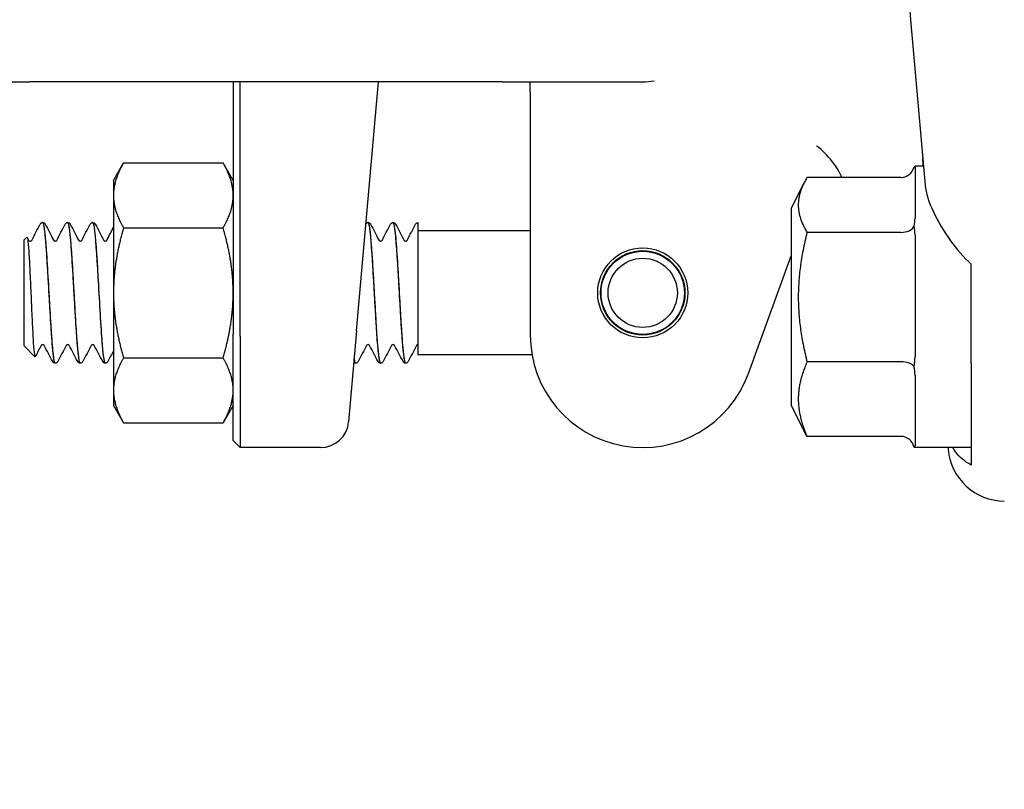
# Model space of a CAD drawing. Header units: inches. Extents: x 18 to 846, y -44 to 561.
# Tile 324 of 637: x 336.67 to 338.86, y 513.65 to 515.36. Entities that reach past the tile are written whole.
import ezdxf

# ---------------------------------------------------------------- set-up
doc = ezdxf.new("R2010")
doc.units = ezdxf.units.IN
doc.header["$LTSCALE"] = 24
doc.header["$MEASUREMENT"] = 0
doc.layers.add('Dimension (ANSI)', color=7, linetype='Continuous', lineweight=25)
doc.layers.add('Visible (ANSI)', color=7, linetype='Continuous', lineweight=30)
doc.styles.add('Note Text (ANSI)', font='tahoma.ttf')
doc.dimstyles.new('SB Fraction-16 (ANSI)', dxfattribs={"dimscale": 24, "dimtxt": 0.125, "dimasz": 0.098425, "dimexe": 0.125, "dimexo": 0.0625, "dimgap": 0.031496, "dimtad": 0, "dimtih": 1, "dimtoh": 1, "dimdec": 4, "dimrnd": 1e-08, "dimzin": 0, "dimdsep": 46, "dimlunit": 5, "dimtxsty": 'Note Text (ANSI)', "dimcen": 0.09, "dimdle": 0.393701, "dimclrd": 256, "dimclre": 256, "dimclrt": 256, "dimadec": 0, "dimazin": 3, "dimtfac": 0.96, "dimtofl": 0, "dimtmove": 0, "dimatfit": 3, "dimfxl": 1, "dimfrac": 2, "dimtolj": 1, "dimtzin": 12, "dimlwd": -1, "dimlwe": -1, "dimarcsym": 0})

# ---------------------------------------------------------------- blocks, each defined once
blk = doc.blocks.new('*D18')
at = {"layer": 'Defpoints', "color": 0, "transparency": 16777216}
for p in [(349.6784, 522.0867), (260.8595, 408.0867), (349.6784, 408.0867)]:
    blk.add_point(p, dxfattribs=at)
at = {"layer": 'Dimension (ANSI)', "transparency": 16777216}
for p, q in [((348.1784, 522.0867), (257.8595, 522.0867)), ((260.8595, 519.7245), (260.8595, 464.3476)), ((260.8595, 410.4489), (260.8595, 459.8257)), ((348.1784, 408.0867), (257.8595, 408.0867))]:
    blk.add_line(p, q, dxfattribs=at)
for points in [[(260.4658, 519.7245), (261.2532, 519.7245), (260.8595, 522.0867)], [(260.4658, 410.4489), (261.2532, 410.4489), (260.8595, 408.0867)]]:
    blk.add_solid(points, dxfattribs=at)
at = {"layer": 'Dimension (ANSI)', "transparency": 16777216, "insert": (257.7598, 463.5917), "char_height": 3, "attachment_point": 1, "style": 'Note Text (ANSI)'}
blk.add_mtext('\\A1;114', dxfattribs=at)

msp = doc.modelspace()

# ---------------------------------------------------------------- linework, layer by layer
at = {"layer": 'Visible (ANSI)'}
for p, q in [((338.64964, 515.36163), (338.68177, 514.99431)), ((336.37939, 515.22344), (336.69189, 515.22344)), ((337.74189, 515.22344), (336.69189, 515.22344)), ((337.14439, 515.22344), (337.14439, 514.66282)), ((337.16001, 514.65844), (337.16001, 515.22344)), ((337.41867, 514.6705), (337.46705, 515.22344)), ((337.74189, 515.22344), (338.05439, 515.22344)), ((337.80439, 515.20031), (337.80439, 515.22344)), ((337.80439, 515.20031), (337.80439, 515.00779)), ((336.87839, 515.00469), (336.90072, 515.04337)), ((336.90072, 515.04337), (337.12206, 515.04337)), ((337.14439, 515.00469), (337.12206, 515.04337)), ((338.65939, 515.03594), (338.65939, 514.92078)), ((338.67813, 515.03594), (338.65939, 515.03594)), ((336.87839, 515.00469), (336.87839, 514.9712)), ((337.80439, 515.00779), (337.80439, 514.66094)), ((338.62814, 515.01102), (338.41935, 515.01102)), ((338.38439, 514.94219), (338.41293, 514.99929)), ((336.87839, 514.9712), (336.87839, 514.75469)), ((338.38439, 514.94219), (338.38439, 514.50469)), ((336.72141, 514.91094), (336.72083, 514.91094)), ((336.77702, 514.91094), (336.77644, 514.91094)), ((336.83263, 514.91094), (336.83205, 514.91094)), ((336.90072, 514.89903), (337.12206, 514.89903)), ((337.44436, 514.91094), (337.44377, 514.91094)), ((337.49997, 514.91094), (337.49938, 514.91094)), ((337.55439, 514.91088), (337.55439, 514.89451)), ((337.55439, 514.89451), (337.55439, 514.78311)), ((337.80439, 514.89219), (337.55439, 514.89219)), ((336.67939, 514.87197), (336.68571, 514.87829)), ((336.67939, 514.87197), (336.67939, 514.63742)), ((338.62814, 514.88902), (338.41935, 514.88902)), ((338.65939, 514.88365), (338.65939, 514.61226)), ((338.28931, 514.57544), (338.38439, 514.83666)), ((338.78439, 514.59752), (338.78439, 514.81838)), ((337.55439, 514.78311), (337.55439, 514.61719)), ((336.87839, 514.75469), (336.87839, 514.53819)), ((337.14439, 514.42657), (337.14439, 514.66282)), ((337.16001, 514.65844), (337.16001, 514.41094)), ((337.41867, 514.6705), (337.40095, 514.468)), ((336.67939, 514.63742), (336.70399, 514.61282)), ((336.90072, 514.61036), (337.12206, 514.61036)), ((337.80825, 514.61719), (337.55439, 514.61719)), ((336.74922, 514.59844), (336.74863, 514.59844)), ((336.80483, 514.59844), (336.80425, 514.59844)), ((336.86044, 514.59844), (336.85986, 514.59844)), ((337.41655, 514.59844), (337.41597, 514.59844)), ((337.47216, 514.59844), (337.47158, 514.59844)), ((337.52777, 514.59844), (337.52719, 514.59844)), ((338.62814, 514.60144), (338.41935, 514.60144)), ((338.78439, 514.59752), (338.78439, 514.47571)), ((338.65939, 514.57119), (338.65939, 514.41493)), ((336.87839, 514.53819), (336.87839, 514.50469)), ((336.87839, 514.50469), (336.90072, 514.46602)), ((337.14439, 514.50469), (337.12206, 514.46602)), ((338.38439, 514.50469), (338.41293, 514.4476)), ((336.90072, 514.46602), (337.12206, 514.46602)), ((338.78439, 514.4592), (338.78439, 514.39285)), ((338.62814, 514.43587), (338.41935, 514.43587)), ((337.14439, 514.42657), (337.16001, 514.41094)), ((337.33869, 514.41094), (337.16001, 514.41094)), ((338.65939, 514.41098), (338.65939, 514.41094)), ((338.78439, 514.41094), (338.65939, 514.41094)), ((338.73281, 514.41094), (338.73318, 514.40678))]:
    msp.add_line(p, q, dxfattribs=at)
for radius in [0.1, 0.09375, 0.0925, 0.07688]:
    msp.add_circle((338.05439, 514.75469), radius, dxfattribs=at)
for centre, radius, start, end in [((338.05439, 515.34844), 0.125, 270, 281.6694), ((338.05439, 514.66094), 0.25, 180, 340), ((337.33869, 514.47344), 0.0625, 270, 355)]:
    msp.add_arc(centre, radius, start, end, dxfattribs=at)
for centre, major_axis, ratio, start_param, end_param in [((338.62814, 515.04697), (0, 0.03595), 0.8693335, 3.1415927, 4.3657422), ((338.62814, 514.90972), (0.03125, 0), 0.662309, 4.712389, 5.9365385), ((338.62814, 514.58619), (0.03125, 0), 0.4879975, 0.3466468, 1.5707963), ((338.62814, 514.39992), (0, 0.03595), 0.8693335, 5.0590358, 6.2831853), ((338.8577, 514.41767), (0.01094, -0.125), 0.9961657, 4.712389, 6.1962518)]:
    msp.add_ellipse(centre, major_axis=major_axis, ratio=ratio, start_param=start_param, end_param=end_param, dxfattribs=at)
for points in [[(338.64203, 515.53594), (338.64203, 515.47567), (338.64486, 515.41626), (338.64964, 515.36163)], [(338.65939, 515.03591), (338.65939, 515.0358), (338.6589, 515.03541), (338.65753, 515.03475)], [(338.65753, 514.90269), (338.6589, 514.90893), (338.65939, 514.91517), (338.65939, 514.92078)], [(336.69668, 514.87136), (336.70293, 514.88325), (336.70917, 514.89514), (336.7154, 514.90704)], [(336.71556, 514.90735), (336.71551, 514.90725), (336.71545, 514.90715), (336.7154, 514.90704)], [(336.72675, 514.90721), (336.73301, 514.89525), (336.73928, 514.8833), (336.74556, 514.87136)], [(336.75229, 514.87136), (336.75857, 514.8833), (336.76484, 514.89525), (336.7711, 514.90721)], [(336.78236, 514.90721), (336.78863, 514.89525), (336.79489, 514.8833), (336.80117, 514.87136)], [(336.8079, 514.87136), (336.81418, 514.8833), (336.82045, 514.89525), (336.82671, 514.90721)], [(336.83798, 514.90721), (336.84424, 514.89525), (336.8505, 514.8833), (336.85679, 514.87136)], [(336.86351, 514.87136), (336.86848, 514.8808), (336.87343, 514.89025), (336.87839, 514.8997)], [(337.4497, 514.90721), (337.45596, 514.89525), (337.46223, 514.8833), (337.46851, 514.87136)], [(337.47523, 514.87136), (337.48151, 514.8833), (337.48778, 514.89525), (337.49404, 514.90721)], [(337.50531, 514.90721), (337.51157, 514.89525), (337.51784, 514.8833), (337.52412, 514.87136)], [(337.53084, 514.87136), (337.53712, 514.8833), (337.54339, 514.89525), (337.54965, 514.90721)], [(338.65939, 514.88365), (338.65939, 514.88986), (338.6589, 514.89644), (338.65753, 514.90269)], [(336.6865, 514.87793), (336.68765, 514.87574), (336.6888, 514.87355), (336.68995, 514.87136)], [(336.71776, 514.63803), (336.71339, 514.62973), (336.70904, 514.62143), (336.70468, 514.61313)], [(336.74329, 514.60218), (336.73703, 514.61413), (336.73076, 514.62608), (336.72448, 514.63803)], [(336.77337, 514.63803), (336.76709, 514.62608), (336.76082, 514.61413), (336.75456, 514.60218)], [(336.7989, 514.60218), (336.79264, 514.61413), (336.78637, 514.62608), (336.78009, 514.63803)], [(336.82898, 514.63803), (336.8227, 514.62608), (336.81643, 514.61413), (336.81017, 514.60218)], [(336.85451, 514.60218), (336.84825, 514.61413), (336.84199, 514.62608), (336.8357, 514.63803)], [(337.4407, 514.63803), (337.43442, 514.62608), (337.42815, 514.61413), (337.42189, 514.60218)], [(337.46624, 514.60218), (337.45997, 514.61413), (337.45371, 514.62608), (337.44743, 514.63803)], [(337.49631, 514.63803), (337.49003, 514.62608), (337.48376, 514.61413), (337.4775, 514.60218)], [(337.52185, 514.60218), (337.51559, 514.61413), (337.50932, 514.62608), (337.50304, 514.63803)], [(337.55192, 514.63803), (337.54564, 514.62608), (337.53938, 514.61413), (337.53311, 514.60218)], [(336.87839, 514.62622), (336.87418, 514.61821), (336.86998, 514.6102), (336.86578, 514.60218)], [(337.41657, 514.5987), (337.41548, 514.59875), (337.41438, 514.6023), (337.41329, 514.60915)], [(338.65753, 514.59138), (338.6589, 514.59829), (338.65939, 514.6055), (338.65939, 514.61226)], [(337.41309, 514.6068), (337.41405, 514.60149), (337.41501, 514.59879), (337.41597, 514.59876)], [(338.65939, 514.57119), (338.65939, 514.5775), (338.6589, 514.58447), (338.65753, 514.59138)], [(338.78439, 514.47571), (338.78416, 514.47006), (338.78416, 514.46454), (338.78439, 514.4592)], [(338.65753, 514.41213), (338.6589, 514.4128), (338.65939, 514.41378), (338.65939, 514.41493)], [(338.65939, 514.41098), (338.65939, 514.41108), (338.6589, 514.41147), (338.65753, 514.41213)]]:
    msp.add_open_spline(points, degree=3, dxfattribs=at)
for points, knots in [([(338.49663, 515.01102), (338.49486, 515.01611), (338.4922, 515.02171), (338.4816, 515.03976), (338.4712, 515.05315), (338.45263, 515.07134), (338.44721, 515.0762), (338.44125, 515.08106), (338.4411, 515.08118), (338.44094, 515.08131)], [0.14074754, 0.14074754, 0.14074754, 0.14074754, 0.24187268, 0.24187268, 0.44609948, 0.44609948, 0.52177136, 0.52177136, 0.52382638, 0.52382638, 0.52382638, 0.52382638]), ([(338.67785, 515.03594), (338.67772, 515.03805), (338.67758, 515.04011), (338.67717, 515.04628), (338.67688, 515.05022), (338.67656, 515.05395)], [0.444334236, 0.444334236, 0.444334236, 0.444334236, 0.473337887, 0.473337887, 0.533365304, 0.533365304, 0.533365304, 0.533365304]), ([(338.68177, 514.99431), (338.68333, 514.97648), (338.69009, 514.95589), (338.71034, 514.91295), (338.72387, 514.89057), (338.7507, 514.85312), (338.76694, 514.83286), (338.78439, 514.81838)], [0.51551539, 0.51551539, 0.51551539, 0.51551539, 0.71204276, 0.71204276, 0.91166133, 0.91166133, 1.08359589, 1.08359589, 1.08359589, 1.08359589]), ([(336.71662, 514.90887), (336.71654, 514.90878), (336.71645, 514.90868), (336.71613, 514.90828), (336.71587, 514.90791), (336.71556, 514.90735)], [-0.025931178, -0.025931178, -0.025931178, -0.025931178, -0.019551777, -0.019551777, 0, 0, 0, 0]), ([(336.71662, 514.90887), (336.717, 514.9093), (336.7175, 514.90976), (336.71889, 514.91057), (336.71982, 514.91089), (336.7208, 514.91094)], [0, 0, 0, 0, 0.013250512, 0.013250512, 0.027054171, 0.027054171, 0.027054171, 0.027054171]), ([(336.7208, 514.91072), (336.72281, 514.91061), (336.72481, 514.89867), (336.72682, 514.87649), (336.72964, 514.84533), (336.73246, 514.79479), (336.73527, 514.74515), (336.73809, 514.69552), (336.74091, 514.6481), (336.74372, 514.62189), (336.74536, 514.60666), (336.747, 514.59884), (336.74863, 514.59876)], [4.7095281, 4.7095281, 4.7095281, 4.7095281, 5.3893637, 5.3893637, 5.3893637, 6.3443154, 6.3443154, 6.3443154, 7.2990044, 7.2990044, 7.2990044, 7.8539816, 7.8539816, 7.8539816, 7.8539816]), ([(336.74924, 514.59865), (336.74715, 514.59879), (336.74506, 514.6118), (336.74298, 514.6357), (336.74016, 514.66789), (336.73735, 514.71894), (336.73453, 514.76843), (336.7317, 514.81835), (336.72886, 514.86533), (336.72602, 514.89025), (336.72448, 514.90373), (336.72295, 514.91067), (336.72141, 514.91074)], [-14.1400278, -14.1400278, -14.1400278, -14.1400278, -13.4320997, -13.4320997, -13.4320997, -12.4783682, -12.4783682, -12.4783682, -11.5160648, -11.5160648, -11.5160648, -10.9955743, -10.9955743, -10.9955743, -10.9955743]), ([(336.72144, 514.91094), (336.72257, 514.91089), (336.72363, 514.91046), (336.7251, 514.90948), (336.72559, 514.90895), (336.72629, 514.90803), (336.72654, 514.90761), (336.72675, 514.90721)], [0, 0, 0, 0, 0.015967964, 0.015967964, 0.031253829, 0.031253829, 0.045415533, 0.045415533, 0.045415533, 0.045415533]), ([(336.7711, 514.90721), (336.77143, 514.90784), (336.77183, 514.90851), (336.77297, 514.90962), (336.77347, 514.91001), (336.77476, 514.91066), (336.77557, 514.9109), (336.77641, 514.91094)], [0, 0, 0, 0, 0.022095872, 0.022095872, 0.033561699, 0.033561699, 0.045438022, 0.045438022, 0.045438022, 0.045438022]), ([(336.77641, 514.91088), (336.77678, 514.91093), (336.77714, 514.91059), (336.7775, 514.90983), (336.78031, 514.9039), (336.78312, 514.87293), (336.78594, 514.8293), (336.78875, 514.78568), (336.79156, 514.73055), (336.79437, 514.68597), (336.79718, 514.6414), (336.8, 514.60853), (336.80281, 514.6005), (336.80329, 514.59913), (336.80377, 514.59849), (336.80425, 514.59855)], [10.9927134, 10.9927134, 10.9927134, 10.9927134, 11.1151899, 11.1151899, 11.1151899, 12.0686082, 12.0686082, 12.0686082, 13.0217811, 13.0217811, 13.0217811, 13.9747115, 13.9747115, 13.9747115, 14.1371669, 14.1371669, 14.1371669, 14.1371669]), ([(336.80485, 514.59869), (336.80396, 514.59856), (336.80307, 514.60074), (336.80218, 514.60536), (336.79938, 514.61992), (336.79658, 514.65833), (336.79377, 514.70529), (336.79097, 514.75218), (336.78817, 514.80638), (336.78537, 514.8464), (336.78259, 514.88619), (336.77981, 514.91088), (336.77702, 514.91094)], [-20.4232131, -20.4232131, -20.4232131, -20.4232131, -20.1217618, -20.1217618, -20.1217618, -19.1712317, -19.1712317, -19.1712317, -18.2223022, -18.2223022, -18.2223022, -17.2787596, -17.2787596, -17.2787596, -17.2787596]), ([(336.77705, 514.91094), (336.77818, 514.91089), (336.77924, 514.91046), (336.78071, 514.90948), (336.7812, 514.90895), (336.78191, 514.90803), (336.78215, 514.90761), (336.78236, 514.90721)], [0, 0, 0, 0, 0.015967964, 0.015967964, 0.031253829, 0.031253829, 0.045415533, 0.045415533, 0.045415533, 0.045415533]), ([(336.82671, 514.90721), (336.82704, 514.90784), (336.82744, 514.90851), (336.82858, 514.90962), (336.82908, 514.91001), (336.83037, 514.91066), (336.83118, 514.9109), (336.83203, 514.91094)], [0, 0, 0, 0, 0.022095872, 0.022095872, 0.033561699, 0.033561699, 0.045438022, 0.045438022, 0.045438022, 0.045438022]), ([(336.83203, 514.91062), (336.83352, 514.91066), (336.83502, 514.90423), (336.83652, 514.89142), (336.83933, 514.86742), (336.84214, 514.82168), (336.84495, 514.77243), (336.84775, 514.72319), (336.85056, 514.67173), (336.85337, 514.63857), (336.85553, 514.61303), (336.85769, 514.59886), (336.85986, 514.5986)], [17.2758987, 17.2758987, 17.2758987, 17.2758987, 17.7840647, 17.7840647, 17.7840647, 18.7358252, 18.7358252, 18.7358252, 19.6873602, 19.6873602, 19.6873602, 20.4203522, 20.4203522, 20.4203522, 20.4203522]), ([(336.86046, 514.5985), (336.85799, 514.5986), (336.85552, 514.61746), (336.85305, 514.64978), (336.85021, 514.68699), (336.84736, 514.74108), (336.84452, 514.79), (336.84168, 514.83877), (336.83885, 514.88106), (336.83601, 514.89971), (336.83488, 514.90711), (336.83376, 514.9107), (336.83263, 514.91063)], [-26.7063984, -26.7063984, -26.7063984, -26.7063984, -25.8688703, -25.8688703, -25.8688703, -24.9048316, -24.9048316, -24.9048316, -23.9435311, -23.9435311, -23.9435311, -23.5619449, -23.5619449, -23.5619449, -23.5619449]), ([(336.83266, 514.91094), (336.83379, 514.91089), (336.83486, 514.91046), (336.83633, 514.90948), (336.83681, 514.90895), (336.83752, 514.90803), (336.83776, 514.90761), (336.83798, 514.90721)], [0, 0, 0, 0, 0.015967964, 0.015967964, 0.031253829, 0.031253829, 0.045415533, 0.045415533, 0.045415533, 0.045415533]), ([(337.43952, 514.90883), (337.43964, 514.90897), (337.43977, 514.9091), (337.4403, 514.90962), (337.4408, 514.91001), (337.44209, 514.91066), (337.4429, 514.9109), (337.44375, 514.91094)], [0.017920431, 0.017920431, 0.017920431, 0.017920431, 0.022095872, 0.022095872, 0.033561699, 0.033561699, 0.045438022, 0.045438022, 0.045438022, 0.045438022]), ([(337.44375, 514.91083), (337.44424, 514.91092), (337.44474, 514.91026), (337.44523, 514.90883), (337.44805, 514.90068), (337.45087, 514.8675), (337.45369, 514.82264), (337.45651, 514.77788), (337.45932, 514.72269), (337.46214, 514.67918), (337.46495, 514.63576), (337.46776, 514.60511), (337.47057, 514.59946), (337.47091, 514.59878), (337.47124, 514.59847), (337.47158, 514.5985)], [86.3909371, 86.3909371, 86.3909371, 86.3909371, 86.558303, 86.558303, 86.558303, 87.5147256, 87.5147256, 87.5147256, 88.4689986, 88.4689986, 88.4689986, 89.4213086, 89.4213086, 89.4213086, 89.5353906, 89.5353906, 89.5353906, 89.5353906]), ([(337.47219, 514.59864), (337.47144, 514.59852), (337.47069, 514.60005), (337.46995, 514.60331), (337.46714, 514.6156), (337.46432, 514.6522), (337.46151, 514.6985), (337.4587, 514.74479), (337.45589, 514.79955), (337.45308, 514.84092), (337.45027, 514.88228), (337.44747, 514.90917), (337.44466, 514.91085), (337.44456, 514.91091), (337.44446, 514.91094), (337.44436, 514.91094)], [-95.8214368, -95.8214368, -95.8214368, -95.8214368, -95.568359, -95.568359, -95.568359, -94.6156683, -94.6156683, -94.6156683, -93.6632144, -93.6632144, -93.6632144, -92.7109946, -92.7109946, -92.7109946, -92.6769833, -92.6769833, -92.6769833, -92.6769833]), ([(337.44438, 514.91094), (337.44551, 514.91089), (337.44658, 514.91046), (337.44805, 514.90948), (337.44853, 514.90895), (337.44924, 514.90803), (337.44949, 514.90761), (337.4497, 514.90721)], [0, 0, 0, 0, 0.015967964, 0.015967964, 0.031253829, 0.031253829, 0.045415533, 0.045415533, 0.045415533, 0.045415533]), ([(337.49404, 514.90721), (337.49437, 514.90784), (337.49477, 514.90851), (337.49591, 514.90962), (337.49641, 514.91001), (337.4977, 514.91066), (337.49852, 514.9109), (337.49936, 514.91094)], [0, 0, 0, 0, 0.022095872, 0.022095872, 0.033561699, 0.033561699, 0.045438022, 0.045438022, 0.045438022, 0.045438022]), ([(337.49936, 514.91063), (337.50104, 514.91062), (337.50272, 514.90246), (337.5044, 514.88656), (337.50721, 514.85991), (337.51002, 514.81221), (337.51284, 514.76259), (337.51564, 514.71315), (337.51845, 514.66309), (337.52125, 514.63231), (337.52323, 514.61059), (337.52521, 514.5989), (337.52719, 514.59869)], [92.6741224, 92.6741224, 92.6741224, 92.6741224, 93.2431504, 93.2431504, 93.2431504, 94.1972517, 94.1972517, 94.1972517, 95.1476373, 95.1476373, 95.1476373, 95.8185759, 95.8185759, 95.8185759, 95.8185759]), ([(337.5278, 514.59852), (337.52539, 514.59866), (337.52299, 514.61639), (337.52058, 514.6472), (337.51777, 514.68327), (337.51495, 514.7363), (337.51214, 514.78505), (337.50932, 514.83378), (337.50651, 514.87695), (337.5037, 514.89728), (337.50245, 514.90625), (337.50121, 514.91067), (337.49997, 514.91062)], [-102.1046221, -102.1046221, -102.1046221, -102.1046221, -101.2896371, -101.2896371, -101.2896371, -100.3354652, -100.3354652, -100.3354652, -99.3815473, -99.3815473, -99.3815473, -98.9601686, -98.9601686, -98.9601686, -98.9601686]), ([(337.49999, 514.91094), (337.50113, 514.91089), (337.50219, 514.91046), (337.50366, 514.90948), (337.50414, 514.90895), (337.50485, 514.90803), (337.5051, 514.90761), (337.50531, 514.90721)], [0, 0, 0, 0, 0.015967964, 0.015967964, 0.031253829, 0.031253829, 0.045415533, 0.045415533, 0.045415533, 0.045415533]), ([(337.54965, 514.90721), (337.54996, 514.9078), (337.55034, 514.90844), (337.55136, 514.90947), (337.55179, 514.90984), (337.55291, 514.91049), (337.55362, 514.91077), (337.55439, 514.91088)], [0, 0, 0, 0, 0.020860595, 0.020860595, 0.031618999, 0.031618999, 0.042693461, 0.042693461, 0.042693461, 0.042693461]), ([(336.68571, 514.87829), (336.68585, 514.87842), (336.68598, 514.87846), (336.68689, 514.87799), (336.68764, 514.87439), (336.68915, 514.86115), (336.6899, 514.85155), (336.69141, 514.82745), (336.69216, 514.8131), (336.69368, 514.78143), (336.69443, 514.76437), (336.69594, 514.72971), (336.69669, 514.71246), (336.69821, 514.68003), (336.69896, 514.66521), (336.70047, 514.64005), (336.70122, 514.63002), (336.70274, 514.61622), (336.70349, 514.61268), (336.70439, 514.6127), (336.70454, 514.61284), (336.70468, 514.61313)], [-1.8174748, -1.8174748, -1.8174748, -1.8174748, -1.7949096, -1.7949096, -1.6700584, -1.6700584, -1.5430016, -1.5430016, -1.41374, -1.41374, -1.2822742, -1.2822742, -1.1486049, -1.1486049, -1.0127327, -1.0127327, -0.8746582, -0.8746582, -0.7343822, -0.7343822, -0.7065085, -0.7065085, -0.7065085, -0.7065085]), ([(336.68994, 514.87138), (336.68994, 514.87138), (336.69001, 514.87122), (336.69057, 514.87069), (336.69091, 514.87042), (336.69192, 514.86994), (336.69261, 514.86976), (336.69331, 514.86976)], [0.003893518, 0.003893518, 0.003893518, 0.003893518, 0.02135506, 0.02135506, 0.032660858, 0.032660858, 0.044379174, 0.044379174, 0.044379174, 0.044379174]), ([(336.69331, 514.86976), (336.69439, 514.86976), (336.69538, 514.8702), (336.69634, 514.87091), (336.69653, 514.87116), (336.69667, 514.87135), (336.69669, 514.87138), (336.69669, 514.87138)], [0, 0, 0, 0, 0.017919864, 0.017919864, 0.032518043, 0.032518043, 0.040461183, 0.040461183, 0.040461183, 0.040461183]), ([(336.74555, 514.87138), (336.74555, 514.87138), (336.74562, 514.87122), (336.74618, 514.87069), (336.74652, 514.87042), (336.74753, 514.86994), (336.74822, 514.86976), (336.74893, 514.86976)], [0.003893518, 0.003893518, 0.003893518, 0.003893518, 0.02135506, 0.02135506, 0.032660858, 0.032660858, 0.044379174, 0.044379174, 0.044379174, 0.044379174]), ([(336.74893, 514.86976), (336.75, 514.86976), (336.75099, 514.8702), (336.75195, 514.87091), (336.75215, 514.87116), (336.75228, 514.87135), (336.7523, 514.87138), (336.7523, 514.87138)], [0, 0, 0, 0, 0.017919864, 0.017919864, 0.032518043, 0.032518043, 0.040461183, 0.040461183, 0.040461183, 0.040461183]), ([(336.80116, 514.87138), (336.80116, 514.87138), (336.80124, 514.87122), (336.80179, 514.87069), (336.80213, 514.87042), (336.80314, 514.86994), (336.80383, 514.86976), (336.80454, 514.86976)], [0.003893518, 0.003893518, 0.003893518, 0.003893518, 0.02135506, 0.02135506, 0.032660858, 0.032660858, 0.044379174, 0.044379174, 0.044379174, 0.044379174]), ([(336.80454, 514.86976), (336.80561, 514.86976), (336.80661, 514.8702), (336.80756, 514.87091), (336.80776, 514.87116), (336.80789, 514.87135), (336.80791, 514.87138), (336.80791, 514.87138)], [0, 0, 0, 0, 0.017919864, 0.017919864, 0.032518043, 0.032518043, 0.040461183, 0.040461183, 0.040461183, 0.040461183]), ([(336.85677, 514.87138), (336.85677, 514.87138), (336.85685, 514.87122), (336.8574, 514.87069), (336.85774, 514.87042), (336.85875, 514.86994), (336.85945, 514.86976), (336.86015, 514.86976)], [0.003893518, 0.003893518, 0.003893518, 0.003893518, 0.02135506, 0.02135506, 0.032660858, 0.032660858, 0.044379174, 0.044379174, 0.044379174, 0.044379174]), ([(336.86015, 514.86976), (336.86122, 514.86976), (336.86222, 514.8702), (336.86318, 514.87091), (336.86337, 514.87116), (336.8635, 514.87135), (336.86352, 514.87138), (336.86352, 514.87138)], [0, 0, 0, 0, 0.017919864, 0.017919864, 0.032518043, 0.032518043, 0.040461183, 0.040461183, 0.040461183, 0.040461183]), ([(337.4685, 514.87138), (337.4685, 514.87138), (337.46857, 514.87122), (337.46912, 514.87069), (337.46946, 514.87042), (337.47048, 514.86994), (337.47117, 514.86976), (337.47187, 514.86976)], [0.003893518, 0.003893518, 0.003893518, 0.003893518, 0.02135506, 0.02135506, 0.032660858, 0.032660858, 0.044379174, 0.044379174, 0.044379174, 0.044379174]), ([(337.47187, 514.86976), (337.47294, 514.86976), (337.47394, 514.8702), (337.4749, 514.87091), (337.47509, 514.87116), (337.47523, 514.87135), (337.47524, 514.87138), (337.47524, 514.87138)], [0, 0, 0, 0, 0.017919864, 0.017919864, 0.032518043, 0.032518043, 0.040461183, 0.040461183, 0.040461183, 0.040461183]), ([(337.52411, 514.87138), (337.52411, 514.87138), (337.52418, 514.87122), (337.52473, 514.87069), (337.52507, 514.87042), (337.52609, 514.86994), (337.52678, 514.86976), (337.52748, 514.86976)], [0.003893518, 0.003893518, 0.003893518, 0.003893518, 0.02135506, 0.02135506, 0.032660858, 0.032660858, 0.044379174, 0.044379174, 0.044379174, 0.044379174]), ([(337.52748, 514.86976), (337.52855, 514.86976), (337.52955, 514.8702), (337.53051, 514.87091), (337.5307, 514.87116), (337.53084, 514.87135), (337.53085, 514.87138), (337.53085, 514.87138)], [0, 0, 0, 0, 0.017919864, 0.017919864, 0.032518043, 0.032518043, 0.040461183, 0.040461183, 0.040461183, 0.040461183]), ([(336.72112, 514.63963), (336.72005, 514.63963), (336.71905, 514.63918), (336.71809, 514.63848), (336.7179, 514.63822), (336.71776, 514.63804), (336.71775, 514.63801), (336.71775, 514.63801)], [0, 0, 0, 0, 0.017919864, 0.017919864, 0.032518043, 0.032518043, 0.040461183, 0.040461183, 0.040461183, 0.040461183]), ([(336.72449, 514.63801), (336.72449, 514.63801), (336.72442, 514.63817), (336.72387, 514.63869), (336.72353, 514.63897), (336.72251, 514.63945), (336.72182, 514.63963), (336.72112, 514.63963)], [0.003893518, 0.003893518, 0.003893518, 0.003893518, 0.02135506, 0.02135506, 0.032660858, 0.032660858, 0.044379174, 0.044379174, 0.044379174, 0.044379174]), ([(336.77673, 514.63963), (336.77566, 514.63963), (336.77466, 514.63918), (336.7737, 514.63848), (336.77351, 514.63822), (336.77337, 514.63804), (336.77336, 514.63801), (336.77336, 514.63801)], [0, 0, 0, 0, 0.017919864, 0.017919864, 0.032518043, 0.032518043, 0.040461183, 0.040461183, 0.040461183, 0.040461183]), ([(336.7801, 514.63801), (336.7801, 514.63801), (336.78003, 514.63817), (336.77948, 514.63869), (336.77914, 514.63897), (336.77812, 514.63945), (336.77743, 514.63963), (336.77673, 514.63963)], [0.003893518, 0.003893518, 0.003893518, 0.003893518, 0.02135506, 0.02135506, 0.032660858, 0.032660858, 0.044379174, 0.044379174, 0.044379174, 0.044379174]), ([(336.83234, 514.63963), (336.83127, 514.63963), (336.83027, 514.63918), (336.82931, 514.63848), (336.82912, 514.63822), (336.82899, 514.63804), (336.82897, 514.63801), (336.82897, 514.63801)], [0, 0, 0, 0, 0.017919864, 0.017919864, 0.032518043, 0.032518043, 0.040461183, 0.040461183, 0.040461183, 0.040461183]), ([(336.83572, 514.63801), (336.83572, 514.63801), (336.83564, 514.63817), (336.83509, 514.63869), (336.83475, 514.63897), (336.83374, 514.63945), (336.83304, 514.63963), (336.83234, 514.63963)], [0.003893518, 0.003893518, 0.003893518, 0.003893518, 0.02135506, 0.02135506, 0.032660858, 0.032660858, 0.044379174, 0.044379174, 0.044379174, 0.044379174]), ([(337.44406, 514.63963), (337.44299, 514.63963), (337.44199, 514.63918), (337.44104, 514.63848), (337.44084, 514.63822), (337.44071, 514.63804), (337.44069, 514.63801), (337.44069, 514.63801)], [0, 0, 0, 0, 0.017919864, 0.017919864, 0.032518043, 0.032518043, 0.040461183, 0.040461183, 0.040461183, 0.040461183]), ([(337.44744, 514.63801), (337.44744, 514.63801), (337.44736, 514.63817), (337.44681, 514.63869), (337.44647, 514.63897), (337.44546, 514.63945), (337.44477, 514.63963), (337.44406, 514.63963)], [0.003893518, 0.003893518, 0.003893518, 0.003893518, 0.02135506, 0.02135506, 0.032660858, 0.032660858, 0.044379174, 0.044379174, 0.044379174, 0.044379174]), ([(337.49968, 514.63963), (337.4986, 514.63963), (337.49761, 514.63918), (337.49665, 514.63848), (337.49645, 514.63822), (337.49632, 514.63804), (337.4963, 514.63801), (337.4963, 514.63801)], [0, 0, 0, 0, 0.017919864, 0.017919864, 0.032518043, 0.032518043, 0.040461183, 0.040461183, 0.040461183, 0.040461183]), ([(337.50305, 514.63801), (337.50305, 514.63801), (337.50298, 514.63817), (337.50242, 514.63869), (337.50208, 514.63897), (337.50107, 514.63945), (337.50038, 514.63963), (337.49968, 514.63963)], [0.003893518, 0.003893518, 0.003893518, 0.003893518, 0.02135506, 0.02135506, 0.032660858, 0.032660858, 0.044379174, 0.044379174, 0.044379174, 0.044379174]), ([(337.55439, 514.63954), (337.55341, 514.63934), (337.5527, 514.63884), (337.55204, 514.63822), (337.55194, 514.63805), (337.55191, 514.63801), (337.55191, 514.63801), (337.55191, 514.63801)], [0, 0, 0, 0, 0.017397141, 0.017397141, 0.033013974, 0.033013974, 0.035372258, 0.035372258, 0.035372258, 0.035372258]), ([(336.74861, 514.59844), (336.74747, 514.5985), (336.74641, 514.59893), (336.74494, 514.59991), (336.74446, 514.60044), (336.74375, 514.60136), (336.7435, 514.60177), (336.74329, 514.60218)], [0, 0, 0, 0, 0.015967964, 0.015967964, 0.031253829, 0.031253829, 0.045415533, 0.045415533, 0.045415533, 0.045415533]), ([(336.75456, 514.60218), (336.75423, 514.60155), (336.75383, 514.60087), (336.75269, 514.59977), (336.75219, 514.59938), (336.7509, 514.59873), (336.75009, 514.59849), (336.74924, 514.59844)], [0, 0, 0, 0, 0.022095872, 0.022095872, 0.033561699, 0.033561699, 0.045438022, 0.045438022, 0.045438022, 0.045438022]), ([(336.80422, 514.59844), (336.80309, 514.5985), (336.80202, 514.59893), (336.80055, 514.59991), (336.80007, 514.60044), (336.79936, 514.60136), (336.79911, 514.60177), (336.7989, 514.60218)], [0, 0, 0, 0, 0.015967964, 0.015967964, 0.031253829, 0.031253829, 0.045415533, 0.045415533, 0.045415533, 0.045415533]), ([(336.81017, 514.60218), (336.80984, 514.60155), (336.80944, 514.60087), (336.8083, 514.59977), (336.8078, 514.59938), (336.80651, 514.59873), (336.8057, 514.59849), (336.80485, 514.59844)], [0, 0, 0, 0, 0.022095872, 0.022095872, 0.033561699, 0.033561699, 0.045438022, 0.045438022, 0.045438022, 0.045438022]), ([(336.85983, 514.59844), (336.8587, 514.5985), (336.85763, 514.59893), (336.85616, 514.59991), (336.85568, 514.60044), (336.85497, 514.60136), (336.85473, 514.60177), (336.85451, 514.60218)], [0, 0, 0, 0, 0.015967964, 0.015967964, 0.031253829, 0.031253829, 0.045415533, 0.045415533, 0.045415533, 0.045415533]), ([(336.86578, 514.60218), (336.86545, 514.60155), (336.86505, 514.60087), (336.86391, 514.59977), (336.86341, 514.59938), (336.86212, 514.59873), (336.86131, 514.59849), (336.86046, 514.59844)], [0, 0, 0, 0, 0.022095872, 0.022095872, 0.033561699, 0.033561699, 0.045438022, 0.045438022, 0.045438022, 0.045438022]), ([(337.41594, 514.59844), (337.41481, 514.5985), (337.41374, 514.59893), (337.41281, 514.59955), (337.41264, 514.59968), (337.41249, 514.59981)], [0, 0, 0, 0, 0.015967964, 0.015967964, 0.019879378, 0.019879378, 0.019879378, 0.019879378]), ([(337.42189, 514.60218), (337.42156, 514.60155), (337.42116, 514.60087), (337.42002, 514.59977), (337.41952, 514.59938), (337.41823, 514.59873), (337.41742, 514.59849), (337.41657, 514.59844)], [0, 0, 0, 0, 0.022095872, 0.022095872, 0.033561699, 0.033561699, 0.045438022, 0.045438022, 0.045438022, 0.045438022]), ([(337.47155, 514.59844), (337.47042, 514.5985), (337.46936, 514.59893), (337.46789, 514.59991), (337.4674, 514.60044), (337.4667, 514.60136), (337.46645, 514.60177), (337.46624, 514.60218)], [0, 0, 0, 0, 0.015967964, 0.015967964, 0.031253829, 0.031253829, 0.045415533, 0.045415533, 0.045415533, 0.045415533]), ([(337.4775, 514.60218), (337.47717, 514.60155), (337.47677, 514.60087), (337.47563, 514.59977), (337.47514, 514.59938), (337.47385, 514.59873), (337.47303, 514.59849), (337.47219, 514.59844)], [0, 0, 0, 0, 0.022095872, 0.022095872, 0.033561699, 0.033561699, 0.045438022, 0.045438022, 0.045438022, 0.045438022]), ([(337.52716, 514.59844), (337.52603, 514.5985), (337.52497, 514.59893), (337.5235, 514.59991), (337.52301, 514.60044), (337.52231, 514.60136), (337.52206, 514.60177), (337.52185, 514.60218)], [0, 0, 0, 0, 0.015967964, 0.015967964, 0.031253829, 0.031253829, 0.045415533, 0.045415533, 0.045415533, 0.045415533]), ([(337.53311, 514.60218), (337.53278, 514.60155), (337.53238, 514.60087), (337.53124, 514.59977), (337.53075, 514.59938), (337.52946, 514.59873), (337.52864, 514.59849), (337.5278, 514.59844)], [0, 0, 0, 0, 0.022095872, 0.022095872, 0.033561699, 0.033561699, 0.045438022, 0.045438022, 0.045438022, 0.045438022]), ([(338.78439, 514.37211), (338.78042, 514.37423), (338.77673, 514.3765), (338.76174, 514.38688), (338.7511, 514.39768), (338.74315, 514.41095)], [1.3958264, 1.3958264, 1.3958264, 1.3958264, 1.44717623, 1.44717623, 1.62669993, 1.62669993, 1.62669993, 1.62669993])]:
    msp.add_open_spline(points, degree=3, knots=knots, dxfattribs=at)
for points, weights in [([(336.90072, 515.04337), (336.87839, 515.00469), (336.87839, 514.9712)], [1, 1.0379548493, 1]), ([(337.14439, 514.9712), (337.14439, 515.00469), (337.12206, 515.04337)], [1, 1.0379548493, 1]), ([(338.41935, 515.01102), (338.38327, 514.95002), (338.41935, 514.88902)], [1.04422863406, 1.20577136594, 1.04422863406]), ([(336.87839, 514.9712), (336.87839, 514.93771), (336.90072, 514.89903)], [1, 1.0379548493, 1]), ([(337.12206, 514.89903), (337.14439, 514.93771), (337.14439, 514.9712)], [1, 1.0379548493, 1]), ([(336.90072, 514.89903), (336.87839, 514.82168), (336.87839, 514.75469)], [1, 1.0379548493, 1]), ([(337.14439, 514.75469), (337.14439, 514.82168), (337.12206, 514.89903)], [1, 1.0379548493, 1]), ([(338.41935, 514.88902), (338.38327, 514.74523), (338.41935, 514.60144)], [1.04422863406, 1.20577136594, 1.04422863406]), ([(336.87839, 514.75469), (336.87839, 514.68771), (336.90072, 514.61036)], [1, 1.0379548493, 1]), ([(337.12206, 514.61036), (337.14439, 514.68771), (337.14439, 514.75469)], [1, 1.0379548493, 1]), ([(336.90072, 514.61036), (336.87839, 514.57168), (336.87839, 514.53819)], [1, 1.0379548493, 1]), ([(337.14439, 514.53819), (337.14439, 514.57168), (337.12206, 514.61036)], [1, 1.0379548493, 1]), ([(338.41935, 514.60144), (338.38327, 514.51866), (338.41935, 514.43587)], [1.04422863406, 1.20577136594, 1.04422863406]), ([(336.87839, 514.53819), (336.87839, 514.50469), (336.90072, 514.46602)], [1, 1.0379548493, 1]), ([(337.12206, 514.46602), (337.14439, 514.50469), (337.14439, 514.53819)], [1, 1.0379548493, 1]), ([(338.41935, 514.43587), (338.4158, 514.44187), (338.41293, 514.4476)], [1.04422863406, 1.05817173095, 1.06970791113]), ([(338.78439, 514.39285), (338.78439, 514.38241), (338.78439, 514.37211)], [0.999993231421, 0.999912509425, 0.999914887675])]:
    msp.add_rational_spline(points, weights, degree=2, dxfattribs=at)

# ---------------------------------------------------------------- dimensions: what is measured, and where the dimension line sits
at = {"layer": 'Dimension (ANSI)'}
dim = msp.add_linear_dim(base=(260.85953, 408.08668), p1=(349.67843, 522.08668), p2=(349.67843, 408.08668), angle=90, dimstyle='SB Fraction-16 (ANSI)', override={"dimgap": 0.031496, "dimdec": 4, "dimtol": 0, "dimlim": 0, "dimtp": 0, "dimtm": 0, "dimtdec": 2, "dimatfit": 1}, dxfattribs=at)
dim.commit()
dim.dimension.update_dxf_attribs({"geometry": '*D18', "text_midpoint": (260.85953, 462.08668), "dimtype": 160})

doc.saveas('drawing.dxf')
